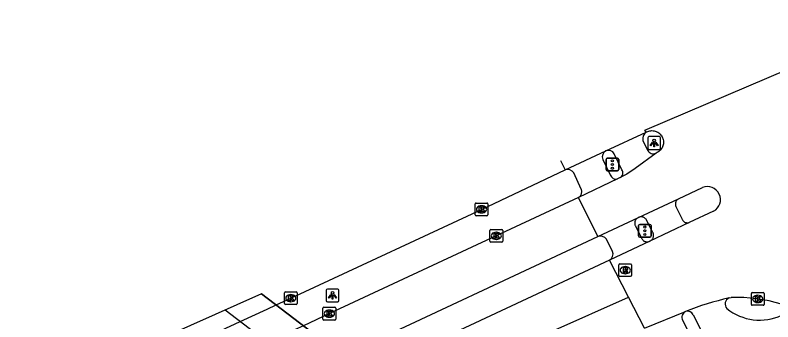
# Model space of a CAD drawing. Extents: x 158087 to 159494, y 382905 to 383981.
# Drawn here: x 158883.6 to 158943, y 383832.4 to 383856.4 of the extents above; entities that cross this region are included whole.
import ezdxf

# ---------------------------------------------------------------- set-up
doc = ezdxf.new("R2010")
doc.units = 0
for name, color, linetype in [('IMGEO_Dek', 7, 'Continuous'), ('IMGEO_Fietspad_gesloten', 7, 'Continuous'), ('IMGEO_Fietspad_open', 7, 'Continuous'), ('IMGEO_Hek', 7, 'Continuous'), ('IMGEO_Kolk', 7, 'Continuous'), ('IMGEO_Lichtpunt', 7, 'Continuous'), ('IMGEO_OVBaan_gesloten', 7, 'Continuous'), ('IMGEO_Rijbaan_regionaal_gesloten', 7, 'Continuous'), ('IMGEO_Rioolput', 7, 'Continuous'), ('IMGEO_Verkeersregelinstallatiepaal', 7, 'Continuous'), ('IMGEO_Voetpad_open', 7, 'Continuous')]:
    doc.layers.add(name, color=color, linetype=linetype)

msp = doc.modelspace()

# ---------------------------------------------------------------- linework, layer by layer
at = {"layer": 'IMGEO_Dek'}
msp.add_lwpolyline([(158902.912, 383834.582), (158888.17, 383828.002), (158880.202, 383824.022), (158900.05, 383808.897), (158900.932, 383809.295), (158902.837, 383810.155), (158902.638, 383810.308), (158909.887, 383813.753), (158912.434, 383814.964), (158919.618, 383818.379), (158919.85, 383818.202), (158921.81, 383819.051), (158922.73, 383819.45)], close=True, dxfattribs=at)
at = {"layer": 'IMGEO_Fietspad_gesloten'}
msp.add_lwpolyline([(158936.719, 383832.926), (158937.868, 383830.668)], dxfattribs=at)
for centre, radius, start, end in [((158939.717, 383833.791), 0.503, 111.03855, 224.22917), ((158936.274, 383832.74), 0.483, 22.63143, 109.93255), ((158941.926, 383836.562), 4.044, 230.54157, 295.12615)]:
    msp.add_arc(centre, radius, start, end, dxfattribs=at)
at = {"layer": 'IMGEO_Fietspad_open'}
for points in [[(158932.78, 383846.607), (158933.15, 383845.838)], [(158931.136, 383844.296), (158930.537, 383845.546)], [(158935.571, 383842.027), (158935.534, 383842.005), (158935.5, 383841.98), (158935.467, 383841.952), (158935.438, 383841.921), (158935.411, 383841.888), (158935.387, 383841.853), (158935.367, 383841.815), (158935.35, 383841.776), (158935.336, 383841.735), (158935.327, 383841.694), (158935.321, 383841.652), (158935.318, 383841.609), (158935.32, 383841.566), (158935.325, 383841.524), (158935.335, 383841.482), (158935.347, 383841.441), (158935.358, 383841.415), (158935.839, 383840.44), (158935.854, 383840.403), (158935.873, 383840.368), (158935.894, 383840.334), (158935.919, 383840.303), (158935.946, 383840.274), (158935.976, 383840.247), (158936.008, 383840.223), (158936.041, 383840.202), (158936.077, 383840.184), (158936.114, 383840.17), (158936.153, 383840.159), (158936.192, 383840.151), (158936.231, 383840.147), (158936.271, 383840.146), (158936.311, 383840.149), (158936.35, 383840.155), (158936.389, 383840.165), (158936.409, 383840.172)], [(158933.318, 383838.7), (158933.362, 383838.724), (158933.4, 383838.75), (158933.435, 383838.778), (158933.468, 383838.81), (158933.498, 383838.845), (158933.525, 383838.882), (158933.548, 383838.921), (158933.568, 383838.963), (158933.584, 383839.005), (158933.596, 383839.05), (158933.604, 383839.095), (158933.608, 383839.14), (158933.608, 383839.186), (158933.604, 383839.231), (158933.596, 383839.276), (158933.584, 383839.321), (158933.568, 383839.363), (158933.554, 383839.393), (158933.07, 383840.347), (158933.048, 383840.385), (158933.022, 383840.421), (158932.993, 383840.455), (158932.962, 383840.486), (158932.927, 383840.514), (158932.891, 383840.539), (158932.852, 383840.56), (158932.811, 383840.578), (158932.769, 383840.592), (158932.726, 383840.603), (158932.683, 383840.609), (158932.638, 383840.612), (158932.594, 383840.61), (158932.55, 383840.605), (158932.507, 383840.596), (158932.465, 383840.582), (158932.42, 383840.564)]]:
    msp.add_lwpolyline(points, dxfattribs=at)
for centre, radius, start, end in [((158933.336, 383846.758), 0.576, 121.58105, 195.24762), ((158930.089, 383845.321), 0.501, 26.66299, 114.80347), ((158933.579, 383846.016), 0.464, 202.54771, 299.48711), ((158930.794, 383844.06), 0.416, 299.90751, 34.56707)]:
    msp.add_arc(centre, radius, start, end, dxfattribs=at)
at = {"layer": 'IMGEO_Hek'}
msp.add_lwpolyline([(158902.912, 383834.582), (158922.73, 383819.45)], dxfattribs=at)
at = {"layer": 'IMGEO_Kolk'}
for p, q in [((158919.642, 383840.773), (158919.642, 383841.625)), ((158919.717, 383841.699), (158920.569, 383841.699)), ((158920.13, 383841.479), (158920.155, 383841.479)), ((158920.643, 383841.625), (158920.643, 383840.773)), ((158920.569, 383840.699), (158919.717, 383840.699)), ((158920.153, 383840.919), (158920.128, 383840.919)), ((158920.797, 383838.7), (158920.797, 383839.552)), ((158920.872, 383839.626), (158921.724, 383839.626)), ((158921.798, 383839.552), (158921.798, 383838.7)), ((158921.285, 383839.406), (158921.31, 383839.406)), ((158921.724, 383838.626), (158920.872, 383838.626)), ((158921.308, 383838.846), (158921.283, 383838.846)), ((158904.783, 383834.746), (158905.635, 383834.746)), ((158904.708, 383833.82), (158904.708, 383834.672)), ((158905.196, 383834.526), (158905.221, 383834.526)), ((158905.709, 383834.672), (158905.709, 383833.82)), ((158941.269, 383833.759), (158941.269, 383834.611)), ((158941.344, 383834.685), (158942.196, 383834.685)), ((158941.757, 383834.465), (158941.782, 383834.465)), ((158942.27, 383834.611), (158942.27, 383833.759)), ((158905.635, 383833.746), (158904.783, 383833.746)), ((158905.219, 383833.966), (158905.194, 383833.966)), ((158907.802, 383833.531), (158908.654, 383833.531)), ((158942.196, 383833.685), (158941.344, 383833.685)), ((158941.78, 383833.905), (158941.755, 383833.905)), ((158907.727, 383832.605), (158907.727, 383833.457)), ((158908.215, 383833.311), (158908.24, 383833.311)), ((158908.728, 383833.457), (158908.728, 383832.605)), ((158908.654, 383832.531), (158907.802, 383832.531)), ((158908.238, 383832.751), (158908.213, 383832.751))]:
    msp.add_line(p, q, dxfattribs=at)
for points in [[(158919.642, 383840.773), (158919.642, 383841.625)], [(158919.717, 383841.699), (158920.569, 383841.699)], [(158919.963, 383841.399), (158920.086, 383841.399), (158920.086, 383841.248), (158920.216, 383841.399), (158920.38, 383841.399), (158920.234, 383841.248), (158920.387, 383840.999), (158920.235, 383840.999), (158920.15, 383841.163), (158920.086, 383841.096), (158920.086, 383840.999), (158919.963, 383840.999), (158919.963, 383841.399)], [(158920.643, 383841.625), (158920.643, 383840.773)], [(158920.569, 383840.699), (158919.717, 383840.699)], [(158920.797, 383838.7), (158920.797, 383839.552)], [(158920.872, 383839.626), (158921.724, 383839.626)], [(158921.798, 383839.552), (158921.798, 383838.7)], [(158921.118, 383839.326), (158921.241, 383839.326), (158921.241, 383839.175), (158921.371, 383839.326), (158921.535, 383839.326), (158921.389, 383839.175), (158921.542, 383838.926), (158921.39, 383838.926), (158921.305, 383839.09), (158921.241, 383839.023), (158921.241, 383838.926), (158921.118, 383838.926), (158921.118, 383839.326)], [(158921.724, 383838.626), (158920.872, 383838.626)], [(158904.783, 383834.746), (158905.635, 383834.746)], [(158904.708, 383833.82), (158904.708, 383834.672)], [(158905.029, 383834.446), (158905.152, 383834.446), (158905.152, 383834.295), (158905.282, 383834.446), (158905.446, 383834.446), (158905.3, 383834.295), (158905.453, 383834.046), (158905.301, 383834.046), (158905.216, 383834.21), (158905.152, 383834.143), (158905.152, 383834.046), (158905.029, 383834.046), (158905.029, 383834.446)], [(158905.709, 383834.672), (158905.709, 383833.82)], [(158941.269, 383833.759), (158941.269, 383834.611)], [(158941.344, 383834.685), (158942.196, 383834.685)], [(158941.59, 383834.385), (158941.713, 383834.385), (158941.713, 383834.234), (158941.843, 383834.385), (158942.007, 383834.385), (158941.861, 383834.234), (158942.014, 383833.985), (158941.862, 383833.985), (158941.777, 383834.149), (158941.713, 383834.082), (158941.713, 383833.985), (158941.59, 383833.985), (158941.59, 383834.385)], [(158942.27, 383834.611), (158942.27, 383833.759)], [(158905.635, 383833.746), (158904.783, 383833.746)], [(158907.802, 383833.531), (158908.654, 383833.531)], [(158942.196, 383833.685), (158941.344, 383833.685)], [(158907.727, 383832.605), (158907.727, 383833.457)], [(158908.048, 383833.231), (158908.171, 383833.231), (158908.171, 383833.08), (158908.301, 383833.231), (158908.465, 383833.231), (158908.319, 383833.08), (158908.472, 383832.831), (158908.32, 383832.831), (158908.235, 383832.995), (158908.171, 383832.928), (158908.171, 383832.831), (158908.048, 383832.831), (158908.048, 383833.231)], [(158908.728, 383833.457), (158908.728, 383832.605)], [(158908.654, 383832.531), (158907.802, 383832.531)]]:
    msp.add_lwpolyline(points, dxfattribs=at)
for centre, start, end in [((158919.719, 383841.623), 91.55205, 178.44795), ((158919.719, 383841.623), 91.55205, 178.44795), ((158920.567, 383841.623), 1.55205, 88.44795), ((158920.567, 383841.623), 1.55205, 88.44795), ((158919.719, 383840.775), 181.55205, 268.44795), ((158919.719, 383840.775), 181.55205, 268.44795), ((158920.567, 383840.775), 271.55205, 358.44795), ((158920.567, 383840.775), 271.55205, 358.44795), ((158920.874, 383839.55), 91.55205, 178.44795), ((158920.874, 383839.55), 91.55205, 178.44795), ((158921.722, 383839.55), 1.55205, 88.44795), ((158921.722, 383839.55), 1.55205, 88.44795), ((158920.874, 383838.702), 181.55205, 268.44795), ((158920.874, 383838.702), 181.55205, 268.44795), ((158921.722, 383838.702), 271.55205, 358.44795), ((158921.722, 383838.702), 271.55205, 358.44795), ((158904.785, 383834.67), 91.55205, 178.44795), ((158904.785, 383834.67), 91.55205, 178.44795), ((158905.633, 383834.67), 1.55205, 88.44795), ((158905.633, 383834.67), 1.55205, 88.44795), ((158941.346, 383834.609), 91.55205, 178.44795), ((158941.346, 383834.609), 91.55205, 178.44795), ((158942.194, 383834.609), 1.55205, 88.44795), ((158942.194, 383834.609), 1.55205, 88.44795), ((158904.785, 383833.822), 181.55205, 268.44795), ((158904.785, 383833.822), 181.55205, 268.44795), ((158905.633, 383833.822), 271.55205, 358.44795), ((158905.633, 383833.822), 271.55205, 358.44795), ((158907.804, 383833.455), 91.55205, 178.44795), ((158907.804, 383833.455), 91.55205, 178.44795), ((158908.652, 383833.455), 1.55205, 88.44795), ((158908.652, 383833.455), 1.55205, 88.44795), ((158941.346, 383833.761), 181.55205, 268.44795), ((158941.346, 383833.761), 181.55205, 268.44795), ((158942.194, 383833.761), 271.55205, 358.44795), ((158942.194, 383833.761), 271.55205, 358.44795), ((158907.804, 383832.607), 181.55205, 268.44795), ((158907.804, 383832.607), 181.55205, 268.44795), ((158908.652, 383832.607), 271.55205, 358.44795), ((158908.652, 383832.607), 271.55205, 358.44795)]:
    msp.add_arc(centre, 0.0765, start, end, dxfattribs=at)
for centre, major_axis, ratio, start_param, end_param in [((158920.129, 383841.199), (-0.387, 0.002), 0.722429, 4.712389, 7.853982), ((158920.154, 383841.199), (-0.39, 0.002), 0.717154, 1.570796, 4.712389), ((158921.284, 383839.126), (-0.387, 0.002), 0.722429, 4.712389, 7.853982), ((158921.309, 383839.126), (-0.39, 0.002), 0.717154, 1.570796, 4.712389), ((158905.195, 383834.246), (-0.387, 0.002), 0.722429, 4.712389, 7.853982), ((158905.22, 383834.246), (-0.39, 0.002), 0.717154, 1.570796, 4.712389), ((158941.756, 383834.185), (-0.387, 0.002), 0.722429, 4.712389, 7.853982), ((158941.781, 383834.185), (-0.39, 0.002), 0.717154, 1.570796, 4.712389), ((158908.214, 383833.031), (-0.387, 0.002), 0.722429, 4.712389, 7.853982), ((158908.239, 383833.031), (-0.39, 0.002), 0.717154, 1.570796, 4.712389)]:
    msp.add_ellipse(centre, major_axis=major_axis, ratio=ratio, start_param=start_param, end_param=end_param, dxfattribs=at)
at = {"layer": 'IMGEO_Lichtpunt'}
for p, q in [((158933.155, 383846.804), (158933.155, 383845.997)), ((158933.155, 383846.804), (158933.155, 383845.997)), ((158934.057, 383846.899), (158933.249, 383846.899)), ((158934.057, 383846.899), (158933.249, 383846.899)), ((158934.151, 383845.997), (158934.151, 383846.804)), ((158934.151, 383845.997), (158934.151, 383846.804)), ((158933.249, 383845.903), (158934.057, 383845.903)), ((158933.249, 383845.903), (158934.057, 383845.903)), ((158907.98, 383834.86), (158907.98, 383834.053)), ((158907.98, 383834.86), (158907.98, 383834.053)), ((158908.882, 383834.955), (158908.074, 383834.955)), ((158908.882, 383834.955), (158908.074, 383834.955)), ((158908.976, 383834.053), (158908.976, 383834.86)), ((158908.976, 383834.053), (158908.976, 383834.86)), ((158908.074, 383833.959), (158908.882, 383833.959)), ((158908.074, 383833.959), (158908.882, 383833.959))]:
    msp.add_line(p, q, dxfattribs=at)
for points in [[(158933.529, 383846.468), (158933.568, 383846.44), (158933.38, 383846.178), (158933.342, 383846.205), (158933.529, 383846.468)], [(158933.631, 383846.42), (158933.678, 383846.42), (158933.678, 383846.098), (158933.631, 383846.098), (158933.631, 383846.42)], [(158933.741, 383846.44), (158933.779, 383846.467), (158933.966, 383846.205), (158933.927, 383846.177), (158933.741, 383846.44)], [(158908.354, 383834.524), (158908.393, 383834.496), (158908.205, 383834.234), (158908.167, 383834.261), (158908.354, 383834.524)], [(158908.456, 383834.476), (158908.503, 383834.476), (158908.503, 383834.154), (158908.456, 383834.154), (158908.456, 383834.476)], [(158908.566, 383834.496), (158908.604, 383834.523), (158908.791, 383834.261), (158908.752, 383834.233), (158908.566, 383834.496)]]:
    msp.add_lwpolyline(points, dxfattribs=at)
for centre in [(158933.654, 383846.602), (158908.479, 383834.658)]:
    msp.add_circle(centre, 0.0994, dxfattribs=at)
for centre, start, end in [((158933.249, 383846.804), 90, 180), ((158933.249, 383846.804), 90, 180), ((158934.057, 383846.804), 0, 90), ((158934.057, 383846.804), 0, 90), ((158933.249, 383845.997), 180, 270), ((158933.249, 383845.997), 180, 270), ((158934.057, 383845.997), 270, 0), ((158934.057, 383845.997), 270, 360), ((158908.074, 383834.86), 90, 180), ((158908.074, 383834.86), 90, 180), ((158908.882, 383834.86), 0, 90), ((158908.882, 383834.86), 0, 90), ((158908.074, 383834.053), 180, 270), ((158908.074, 383834.053), 180, 270), ((158908.882, 383834.053), 270, 0), ((158908.882, 383834.053), 270, 360)]:
    msp.add_arc(centre, 0.0946, start, end, dxfattribs=at)
at = {"layer": 'IMGEO_OVBaan_gesloten'}
for points in [[(158933.034, 383847.249), (158932.93, 383847.415), (158952.22, 383855.638), (158954.21, 383856.42), (158954.301, 383856.216)], [(158929.879, 383845.776), (158933.034, 383847.249)], [(158926.684, 383844.293), (158929.879, 383845.776)], [(158926.315, 383845.029), (158926.684, 383844.293)], [(158880.207, 383822.594), (158881.364, 383823.136), (158881.85, 383823.362), (158884.202, 383824.464), (158887.215, 383825.877), (158887.585, 383826.051), (158891.457, 383827.865), (158891.857, 383828.052), (158893.473, 383828.808), (158893.902, 383829.01), (158894.035, 383829.072), (158897.825, 383830.828), (158901.252, 383832.416), (158903.351, 383833.388), (158904.052, 383833.711), (158905.208, 383834.247), (158906.321, 383834.777), (158920.142, 383841.2), (158926.684, 383844.293)]]:
    msp.add_lwpolyline(points, dxfattribs=at)
at = {"layer": 'IMGEO_Rijbaan_regionaal_gesloten'}
for points in [[(158933.034, 383847.249), (158933.094, 383847.28), (158933.169, 383847.312), (158933.246, 383847.336), (158933.325, 383847.354), (158933.406, 383847.365), (158933.487, 383847.368), (158933.568, 383847.364), (158933.648, 383847.353), (158933.727, 383847.334), (158933.805, 383847.309), (158933.879, 383847.277), (158933.95, 383847.238), (158934.018, 383847.194), (158934.082, 383847.143), (158934.14, 383847.087), (158934.193, 383847.026), (158934.241, 383846.96), (158934.283, 383846.89), (158934.318, 383846.817), (158934.346, 383846.741), (158934.368, 383846.663), (158934.383, 383846.583), (158934.39, 383846.502), (158934.39, 383846.421), (158934.383, 383846.34), (158934.369, 383846.26), (158934.347, 383846.182), (158934.319, 383846.106), (158934.284, 383846.032), (158934.243, 383845.963), (158934.195, 383845.897), (158934.142, 383845.835), (158934.084, 383845.779), (158934.02, 383845.728), (158933.953, 383845.683), (158933.881, 383845.644), (158933.807, 383845.612)], [(158933.807, 383845.612), (158932.181, 383844.402), (158931.517, 383843.96), (158931.001, 383843.7)], [(158931.001, 383843.7), (158930.785, 383843.592)], [(158930.785, 383843.592), (158927.737, 383842.136)], [(158935.571, 383842.027), (158937.445, 383842.903)], [(158927.737, 383842.136), (158921.295, 383839.125), (158908.225, 383833.03), (158906.194, 383832.076), (158905.497, 383831.749), (158903.409, 383830.767), (158900.004, 383829.166), (158896.228, 383827.39), (158895.675, 383827.13), (158894.061, 383826.376), (158893.652, 383826.184), (158891.327, 383825.092), (158889.864, 383824.308), (158889.51, 383824.119), (158886.649, 383822.586), (158884.419, 383821.391), (158883.981, 383821.142), (158882.334, 383820.189), (158877.041, 383816.858), (158871.984, 383813.634), (158870.923, 383812.983), (158862.275, 383807.49)], [(158929.237, 383839.078), (158927.737, 383842.136)], [(158932.42, 383840.564), (158935.571, 383842.027)], [(158938.312, 383841.067), (158936.409, 383840.172)], [(158929.237, 383839.078), (158932.42, 383840.564)], [(158936.409, 383840.172), (158933.318, 383838.7)], [(158892.494, 383821.834), (158893.947, 383822.544), (158896.713, 383823.84), (158897.135, 383824.038), (158898.744, 383824.791), (158899.286, 383825.045), (158903.077, 383826.822), (158906.483, 383828.418), (158908.574, 383829.398), (158909.273, 383829.725), (158929.237, 383839.078)], [(158933.318, 383838.7), (158930.157, 383837.22)], [(158930.157, 383837.22), (158911.13, 383828.307), (158910.433, 383827.979), (158908.34, 383826.998), (158904.936, 383825.404), (158901.139, 383823.625), (158900.603, 383823.374), (158898.997, 383822.622), (158898.567, 383822.42), (158896.549, 383821.475), (158894.719, 383820.599), (158894.342, 383820.418), (158893.921, 383820.217), (158892.129, 383819.385), (158891.318, 383819), (158888.978, 383817.891), (158888.524, 383817.68), (158882.107, 383814.821)], [(158931.656, 383834.319), (158930.157, 383837.22)], [(158857.176, 383801.486), (158890.624, 383816.08), (158913.706, 383826.34), (158931.656, 383834.319)], [(158932.913, 383831.885), (158931.656, 383834.319)], [(158939.536, 383834.261), (158939.68, 383834.293)], [(158900.074, 383833.316), (158919.618, 383818.379)], [(158932.913, 383831.885), (158936.109, 383833.194)]]:
    msp.add_lwpolyline(points, dxfattribs=at)
for centre, radius, start, end in [((158937.835, 383841.964), 1.016, 298.00352, 112.55193), ((158944.787, 383811.358), 23.498, 102.91378, 111.67428), ((158940.102, 383822.468), 11.833, 72.71292, 92.04252)]:
    msp.add_arc(centre, radius, start, end, dxfattribs=at)
at = {"layer": 'IMGEO_Rioolput'}
for p, q in [((158930.892, 383836.008), (158930.892, 383836.86)), ((158930.967, 383836.934), (158931.819, 383836.934)), ((158931.38, 383836.714), (158931.405, 383836.714)), ((158931.893, 383836.86), (158931.893, 383836.008)), ((158931.819, 383835.934), (158930.967, 383835.934)), ((158931.403, 383836.154), (158931.378, 383836.154))]:
    msp.add_line(p, q, dxfattribs=at)
for points in [[(158930.892, 383836.008), (158930.892, 383836.86)], [(158930.967, 383836.934), (158931.819, 383836.934)], [(158931.481, 383836.632), (158931.229, 383836.634), (158931.229, 383836.234)], [(158931.407, 383836.553), (158931.353, 383836.553), (158931.353, 383836.472)], [(158931.893, 383836.86), (158931.893, 383836.008)], [(158931.819, 383835.934), (158930.967, 383835.934)], [(158931.229, 383836.234), (158931.353, 383836.234), (158931.353, 383836.396), (158931.364, 383836.396)], [(158931.353, 383836.472), (158931.405, 383836.472)], [(158931.411, 383836.367), (158931.482, 383836.234), (158931.622, 383836.234), (158931.557, 383836.36)]]:
    msp.add_lwpolyline(points, dxfattribs=at)
for centre, radius, start, end in [((158930.969, 383836.858), 0.0765, 91.55205, 178.44795), ((158930.969, 383836.858), 0.0765, 91.55205, 178.44795), ((158931.413, 383836.457), 0.0964, 77.00612, 93.18647), ((158931.427, 383836.514), 0.0378, 276.66336, 79.67722), ((158931.48, 383836.522), 0.109, 350.36119, 89.41601), ((158931.478, 383836.522), 0.112, 277.58423, 350.98172), ((158931.817, 383836.858), 0.0765, 1.55205, 88.44795), ((158931.817, 383836.858), 0.0765, 1.55205, 88.44795), ((158930.969, 383836.01), 0.0765, 181.55205, 268.44795), ((158930.969, 383836.01), 0.0765, 181.55205, 268.44795), ((158931.363, 383836.343), 0.0533, 26.02933, 88.69889), ((158931.389, 383836.661), 0.19, 274.7715, 282.96867), ((158931.462, 383836.307), 0.108, 29.51342, 73.79051), ((158931.817, 383836.01), 0.0765, 271.55205, 358.44795), ((158931.817, 383836.01), 0.0765, 271.55205, 358.44795)]:
    msp.add_arc(centre, radius, start, end, dxfattribs=at)
for centre, major_axis, ratio, start_param, end_param in [((158931.379, 383836.434), (-0.387, 0.002), 0.722429, 4.712389, 7.853982), ((158931.404, 383836.434), (-0.39, 0.002), 0.717154, 1.570796, 4.712389)]:
    msp.add_ellipse(centre, major_axis=major_axis, ratio=ratio, start_param=start_param, end_param=end_param, dxfattribs=at)
at = {"layer": 'IMGEO_Verkeersregelinstallatiepaal'}
for p, q in [((158929.89, 383844.314), (158929.89, 383845.114)), ((158929.89, 383845.114), (158929.89, 383844.314)), ((158929.99, 383845.214), (158930.78, 383845.214)), ((158930.78, 383845.214), (158929.99, 383845.214)), ((158930.88, 383845.114), (158930.88, 383844.314)), ((158930.88, 383844.314), (158930.88, 383845.114)), ((158930.78, 383844.214), (158929.99, 383844.214)), ((158929.99, 383844.214), (158930.78, 383844.214)), ((158932.431, 383839.124), (158932.431, 383839.924)), ((158932.431, 383839.924), (158932.431, 383839.124)), ((158932.531, 383840.024), (158933.321, 383840.024)), ((158933.321, 383840.024), (158932.531, 383840.024)), ((158933.421, 383839.924), (158933.421, 383839.124)), ((158933.421, 383839.124), (158933.421, 383839.924)), ((158933.321, 383839.024), (158932.531, 383839.024)), ((158932.531, 383839.024), (158933.321, 383839.024))]:
    msp.add_line(p, q, dxfattribs=at)
for centre in [(158930.385, 383845.004), (158930.385, 383844.714), (158930.385, 383844.424), (158932.926, 383839.814), (158932.926, 383839.524), (158932.926, 383839.234)]:
    msp.add_circle(centre, 0.085, dxfattribs=at)
for centre, start, end in [((158929.99, 383845.114), 90, 180), ((158929.99, 383845.114), 90, 180), ((158930.78, 383845.114), 0, 90), ((158930.78, 383845.114), 360, 90), ((158929.99, 383844.314), 180, 270), ((158929.99, 383844.314), 180, 270), ((158930.78, 383844.314), 270, 0), ((158930.78, 383844.314), 270, 0), ((158932.531, 383839.924), 90, 180), ((158932.531, 383839.924), 90, 180), ((158933.321, 383839.924), 0, 90), ((158933.321, 383839.924), 360, 90), ((158932.531, 383839.124), 180, 270), ((158932.531, 383839.124), 180, 270), ((158933.321, 383839.124), 270, 0), ((158933.321, 383839.124), 270, 0)]:
    msp.add_arc(centre, 0.1, start, end, dxfattribs=at)
at = {"layer": 'IMGEO_Voetpad_open'}
for points in [[(158929.638, 383845.119), (158930.224, 383843.895)], [(158927.956, 383842.779), (158927.365, 383844.057)], [(158932.42, 383840.564), (158932.382, 383840.544), (158932.345, 383840.521), (158932.311, 383840.495), (158932.279, 383840.466), (158932.25, 383840.434), (158932.224, 383840.399), (158932.201, 383840.363), (158932.181, 383840.324), (158932.165, 383840.284), (158932.152, 383840.243), (158932.144, 383840.2), (158932.139, 383840.157), (158932.138, 383840.114), (158932.141, 383840.071), (158932.148, 383840.028), (158932.158, 383839.986), (158932.172, 383839.945), (158932.187, 383839.912), (158932.666, 383838.946), (158932.685, 383838.907), (158932.707, 383838.87), (158932.733, 383838.835), (158932.761, 383838.803), (158932.792, 383838.773), (158932.826, 383838.746), (158932.862, 383838.722), (158932.9, 383838.702), (158932.94, 383838.685), (158932.981, 383838.671), (158933.023, 383838.662), (158933.066, 383838.656), (158933.11, 383838.654), (158933.153, 383838.656), (158933.196, 383838.661), (158933.238, 383838.671), (158933.279, 383838.684), (158933.318, 383838.7)], [(158930.389, 383837.905), (158929.921, 383838.855)], [(158935.874, 383832.506), (158937.019, 383830.255)]]:
    msp.add_lwpolyline(points, dxfattribs=at)
for centre, radius, start, end in [((158930.1, 383845.322), 0.504, 115.93282, 203.7792), ((158926.882, 383843.765), 0.564, 31.17501, 110.59755), ((158930.665, 383844.04), 0.464, 198.22909, 285.02332), ((158927.519, 383842.569), 0.485, 296.7273, 25.65594), ((158929.43, 383838.508), 0.602, 35.22409, 108.66155), ((158929.913, 383837.684), 0.524, 297.67789, 24.90106), ((158936.342, 383832.73), 0.519, 116.70738, 205.57539)]:
    msp.add_arc(centre, radius, start, end, dxfattribs=at)

doc.saveas('drawing.dxf')
